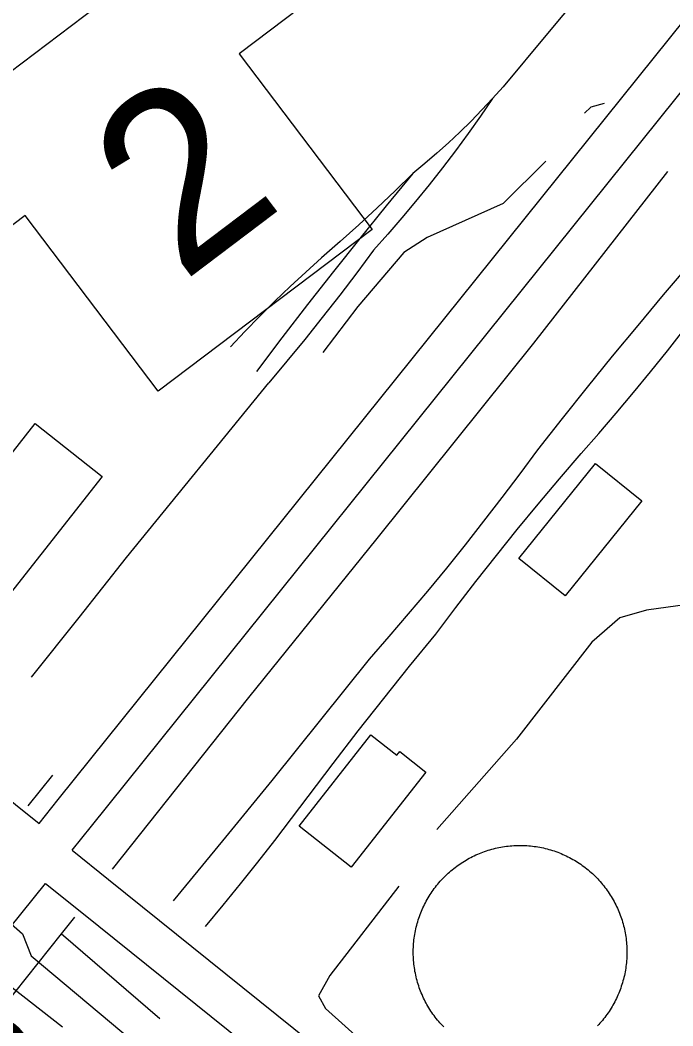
# Model space of a CAD drawing. Extents: x 3297753 to 3335611, y 652252 to 677623.
# Drawn here: x 3312413 to 3312873, y 659744 to 660453 of the extents above; entities that cross this region are included whole.
import ezdxf

# ---------------------------------------------------------------- set-up
doc = ezdxf.new("R2010")
doc.units = 0
for name, color, linetype in [('V-BLDG-OTLN', 7, 'Continuous'), ('V-DOMW-TANK', 7, 'Continuous'), ('V-RAIL-TRAK', 7, 'Continuous'), ('V-RIVR-RANG-IDEN', 7, 'Continuous'), ('V-ROAD-CNTR', 7, 'Continuous'), ('V-TOPO-SHOR', 7, 'Continuous'), ('V-TOPO-WATR-IDEN', 7, 'Continuous'), ('V-UTIL-LINE', 7, 'Continuous')]:
    doc.layers.add(name, color=color, linetype=linetype)

msp = doc.modelspace()

# ---------------------------------------------------------------- linework, layer by layer
at = {"layer": 'V-BLDG-OTLN'}
for points in [[(3312471.22, 660131.63), (3312406.37, 660049.11), (3312359.05, 660086.3), (3312423.9, 660168.82)], [(3312851.36, 660114.45), (3312797.35, 660047.47), (3312764.82, 660073.71), (3312818.82, 660140.69)], [(3312699.25, 659923.15), (3312646.72, 659856.22), (3312610.06, 659884.99), (3312660.54, 659949.32), (3312678.75, 659935.03), (3312680.79, 659937.63)]]:
    msp.add_lwpolyline(points, close=True, dxfattribs=at)
at = {"layer": 'V-DOMW-TANK'}
for points in [[(3312731.01, 659863.05), (3312732.18, 659863.65), (3312733.36, 659864.22), (3312734.56, 659864.77), (3312735.76, 659865.3), (3312736.97, 659865.81), (3312738.19, 659866.3), (3312739.42, 659866.77), (3312740.65, 659867.22), (3312741.89, 659867.65), (3312743.15, 659868.05), (3312744.4, 659868.43), (3312745.67, 659868.79), (3312746.94, 659869.13), (3312748.21, 659869.44), (3312749.49, 659869.74), (3312750.78, 659870.01), (3312752.07, 659870.25), (3312753.36, 659870.48), (3312754.66, 659870.68), (3312755.96, 659870.86), (3312757.27, 659871.02), (3312758.57, 659871.16), (3312759.88, 659871.27), (3312761.19, 659871.36), (3312762.51, 659871.42), (3312763.82, 659871.46), (3312765.13, 659871.48), (3312766.45, 659871.48), (3312767.76, 659871.46), (3312769.07, 659871.41), (3312770.39, 659871.34), (3312771.7, 659871.24), (3312773.01, 659871.13), (3312774.31, 659870.99), (3312775.62, 659870.82), (3312776.92, 659870.64), (3312778.21, 659870.43), (3312779.51, 659870.2), (3312780.8, 659869.95), (3312782.08, 659869.67), (3312783.37, 659869.37), (3312784.64, 659869.05), (3312785.91, 659868.71), (3312787.17, 659868.34), (3312788.42, 659867.96), (3312789.67, 659867.55), (3312790.91, 659867.12), (3312792.15, 659866.66), (3312793.37, 659866.19), (3312794.59, 659865.7), (3312795.8, 659865.18), (3312797, 659864.65), (3312798.19, 659864.09), (3312799.37, 659863.51), (3312800.54, 659862.91), (3312801.7, 659862.29), (3312802.85, 659861.65), (3312803.98, 659860.99), (3312805.11, 659860.32), (3312806.22, 659859.62)], [(3312705.82, 659750.48), (3312705.03, 659751.54), (3312704.26, 659752.6), (3312703.51, 659753.68), (3312702.78, 659754.77), (3312702.06, 659755.87), (3312701.37, 659756.99), (3312700.69, 659758.12), (3312700.04, 659759.26), (3312699.4, 659760.41), (3312698.79, 659761.57), (3312698.2, 659762.74), (3312697.62, 659763.92), (3312697.07, 659765.11), (3312696.54, 659766.32), (3312696.03, 659767.53), (3312695.54, 659768.74), (3312695.07, 659769.97), (3312694.62, 659771.21), (3312694.2, 659772.45), (3312693.79, 659773.7), (3312693.41, 659774.96), (3312693.05, 659776.22), (3312692.71, 659777.49), (3312692.4, 659778.77), (3312692.1, 659780.05), (3312691.83, 659781.34), (3312691.59, 659782.63), (3312691.36, 659783.92), (3312691.16, 659785.22), (3312690.98, 659786.52), (3312690.82, 659787.83), (3312690.69, 659789.13), (3312690.57, 659790.44), (3312690.48, 659791.75), (3312690.42, 659793.07), (3312690.37, 659794.38), (3312690.35, 659795.69), (3312690.35, 659797), (3312690.38, 659798.32), (3312690.43, 659799.63), (3312690.5, 659800.95), (3312690.6, 659802.26), (3312690.71, 659803.56), (3312690.85, 659804.87), (3312691.02, 659806.17), (3312691.2, 659807.48), (3312691.41, 659808.77), (3312691.64, 659810.07), (3312691.89, 659811.36), (3312692.17, 659812.64), (3312692.47, 659813.92), (3312692.79, 659815.19), (3312693.13, 659816.46), (3312693.5, 659817.73), (3312693.88, 659818.98), (3312694.29, 659820.23), (3312694.72, 659821.47), (3312695.17, 659822.71), (3312695.65, 659823.94), (3312696.14, 659825.15), (3312696.66, 659826.36), (3312697.19, 659827.56), (3312697.75, 659828.75), (3312698.33, 659829.93), (3312698.93, 659831.1), (3312699.55, 659832.26), (3312700.19, 659833.41), (3312700.85, 659834.54), (3312701.52, 659835.67), (3312702.22, 659836.78), (3312702.94, 659837.88), (3312703.68, 659838.97), (3312704.43, 659840.04), (3312705.21, 659841.1), (3312706, 659842.15), (3312706.81, 659843.18), (3312707.64, 659844.2), (3312708.49, 659845.21), (3312709.35, 659846.2), (3312710.23, 659847.17), (3312711.13, 659848.13), (3312712.05, 659849.08), (3312712.98, 659850), (3312713.92, 659850.92), (3312714.89, 659851.81), (3312715.87, 659852.69), (3312716.86, 659853.55), (3312717.87, 659854.39), (3312718.89, 659855.22), (3312719.93, 659856.02), (3312720.98, 659856.81), (3312722.04, 659857.58), (3312723.12, 659858.33), (3312724.21, 659859.06), (3312725.31, 659859.78), (3312726.43, 659860.47), (3312727.56, 659861.15), (3312728.7, 659861.8), (3312729.85, 659862.44), (3312731.01, 659863.05)], [(3312806.22, 659859.62), (3312807.32, 659858.9), (3312808.41, 659858.16), (3312809.48, 659857.41), (3312810.54, 659856.63), (3312811.59, 659855.84), (3312812.63, 659855.03), (3312813.65, 659854.2), (3312814.65, 659853.35), (3312815.64, 659852.49), (3312816.61, 659851.61), (3312817.58, 659850.71), (3312818.52, 659849.79), (3312819.45, 659848.86), (3312820.36, 659847.92), (3312821.25, 659846.95), (3312822.13, 659845.97), (3312822.99, 659844.98), (3312823.83, 659843.97), (3312824.66, 659842.95), (3312825.46, 659841.91), (3312826.25, 659840.86), (3312827.02, 659839.8), (3312827.77, 659838.72), (3312828.5, 659837.63), (3312829.22, 659836.53), (3312829.91, 659835.41), (3312830.59, 659834.28), (3312831.24, 659833.14), (3312831.88, 659831.99), (3312832.49, 659830.83), (3312833.09, 659829.66), (3312833.66, 659828.48), (3312834.21, 659827.28), (3312834.75, 659826.08), (3312835.25, 659824.87), (3312835.75, 659823.65), (3312836.21, 659822.43), (3312836.66, 659821.19), (3312837.09, 659819.95), (3312837.49, 659818.7), (3312837.87, 659817.44), (3312838.23, 659816.18), (3312838.57, 659814.91), (3312838.88, 659813.63), (3312839.18, 659812.35), (3312839.45, 659811.06), (3312839.7, 659809.77), (3312839.92, 659808.48), (3312840.12, 659807.18), (3312840.3, 659805.88), (3312840.46, 659804.57), (3312840.6, 659803.27), (3312840.71, 659801.95), (3312840.8, 659800.65), (3312840.87, 659799.33), (3312840.91, 659798.02), (3312840.93, 659796.7), (3312840.92, 659795.39), (3312840.9, 659794.08), (3312840.85, 659792.76), (3312840.78, 659791.45), (3312840.69, 659790.14), (3312840.57, 659788.83), (3312840.43, 659787.53), (3312840.27, 659786.22), (3312840.08, 659784.92), (3312839.87, 659783.62), (3312839.64, 659782.33), (3312839.39, 659781.04), (3312839.11, 659779.76), (3312838.81, 659778.48), (3312838.49, 659777.2), (3312838.15, 659775.93), (3312837.79, 659774.67), (3312837.4, 659773.41), (3312836.99, 659772.17), (3312836.56, 659770.93), (3312836.11, 659769.69), (3312835.63, 659768.46), (3312835.14, 659767.25), (3312834.63, 659766.04), (3312834.09, 659764.84), (3312833.53, 659763.65), (3312832.95, 659762.47), (3312832.35, 659761.3), (3312831.73, 659760.14), (3312831.09, 659758.99), (3312830.43, 659757.86), (3312829.76, 659756.73), (3312829.06, 659755.62), (3312828.34, 659754.52), (3312827.6, 659753.43), (3312826.85, 659752.36), (3312826.07, 659751.29), (3312825.28, 659750.25), (3312824.47, 659749.21), (3312823.64, 659748.19), (3312822.79, 659747.19), (3312821.93, 659746.2), (3312821.05, 659745.22)], [(3312711.83, 659743.54), (3312710.93, 659744.48), (3312710.03, 659745.44), (3312709.15, 659746.42), (3312708.29, 659747.42), (3312707.45, 659748.43), (3312706.62, 659749.45), (3312705.82, 659750.48)], [(3312821.05, 659745.22), (3312820.15, 659744.27)]]:
    msp.add_lwpolyline(points, dxfattribs=at)
at = {"layer": 'V-RAIL-TRAK'}
for points in [[(3312816.24, 660481.32), (3312785.07, 660443.67), (3312753.68, 660406.2), (3312746.31, 660397.99), (3312738.77, 660389.93), (3312731.06, 660382.04), (3312723.19, 660374.31), (3312715.16, 660366.76), (3312706.97, 660359.37), (3312698.62, 660352.16), (3312690.12, 660345.13), (3312677.59, 660332.86), (3312664.88, 660320.77), (3312652, 660308.86), (3312638.96, 660297.13), (3312625.75, 660285.58), (3312614.62, 660275.58), (3312603.65, 660265.39), (3312592.85, 660255.03), (3312582.22, 660244.5), (3312571.76, 660233.8), (3312561.46, 660222.93)], [(3312746.31, 660397.99), (3312737.76, 660385.53), (3312729, 660373.21), (3312720.05, 660361.04), (3312710.91, 660349.01), (3312701.57, 660337.12), (3312692.04, 660325.4), (3312682.32, 660313.82), (3312672.42, 660302.41), (3312662.34, 660291.15), (3312650.52, 660275.15), (3312638.51, 660259.31), (3312626.29, 660243.61), (3312613.88, 660228.07), (3312601.28, 660212.69), (3312588.48, 660197.46)], [(3312690.12, 660345.13), (3312671.31, 660322.21), (3312652.68, 660299.17), (3312634.22, 660275.98), (3312615.93, 660252.65), (3312597.82, 660229.19), (3312579.89, 660205.58)], [(3312884.82, 660280.91), (3312866.58, 660259.49), (3312848.51, 660237.94), (3312830.59, 660216.26), (3312812.84, 660194.44), (3312795.24, 660172.49), (3312777.81, 660150.42), (3312765.37, 660133.45), (3312752.75, 660116.62), (3312739.93, 660099.93), (3312726.94, 660083.38), (3312713.76, 660066.97), (3312700.4, 660050.72), (3312686.86, 660034.61), (3312673.15, 660018.65), (3312659.26, 660002.84), (3312625.06, 659959.99), (3312590.64, 659917.32), (3312556, 659874.82), (3312521.15, 659832.49)], [(3312543.87, 659814.33), (3312556.31, 659829.31), (3312568.6, 659844.42), (3312580.73, 659859.64), (3312592.72, 659874.98), (3312604.55, 659890.45), (3312616.23, 659906.03), (3312633.84, 659929.21), (3312651.64, 659952.25), (3312669.64, 659975.13), (3312687.83, 659997.86), (3312706.21, 660020.44), (3312720.25, 660039.08), (3312734.49, 660057.57), (3312748.93, 660075.91), (3312763.57, 660094.09), (3312778.4, 660112.11), (3312793.43, 660129.98), (3312808.64, 660147.68), (3312821.11, 660161.88), (3312833.42, 660176.22), (3312845.58, 660190.69), (3312857.58, 660205.29), (3312869.42, 660220.02), (3312881.1, 660234.88)], [(3312421.38, 659990.02), (3312454.92, 660032.14), (3312488.29, 660074.4), (3312588.48, 660197.46)]]:
    msp.add_lwpolyline(points, dxfattribs=at)
at = {"layer": 'V-ROAD-CNTR'}
for points in [[(3312426.67, 659886.87), (3312440.25, 659903.74), (3313143.39, 660779.7), (3313163.54, 660805.81), (3313187.08, 660824.4)], [(3312450.06, 659868.08), (3312463.64, 659884.95), (3313166.96, 660761.14), (3313185.03, 660784.55), (3313200.4, 660796.69), (3313209.71, 660803.44)], [(3311923.1, 660291.36), (3311942.74, 660275.53), (3312426.67, 659886.87)], [(3312450.06, 659868.08), (3312475.63, 659847.54), (3313270.05, 659208.68), (3313288.62, 659190.94), (3313299.47, 659173.05)], [(3312172.07, 659522.76), (3312431.25, 659844.71)], [(3312431.25, 659844.71), (3312456.84, 659824.16), (3313220.75, 659209.83)]]:
    msp.add_lwpolyline(points, dxfattribs=at)
at = {"layer": 'V-TOPO-SHOR'}
for p, q in [((3312436.11, 659920.98), (3312418.79, 659899.43)), ((3312511.81, 659749.29), (3312442.27, 659809.19))]:
    msp.add_line(p, q, dxfattribs=at)
for points in [[(3312824.78, 660394.36), (3312815.43, 660391.81), (3312811.03, 660387.53)], [(3312783.74, 660353.88), (3312753.7, 660323.92), (3312700.08, 660300.05), (3312683.8, 660289.37), (3312651.36, 660251.41), (3312626.67, 660218.97)], [(3312869.46, 660346.38), (3312774.99, 660225.43), (3312664.8, 660087.78), (3312574.21, 659975.63), (3312478.23, 659854.64)], [(3312910.87, 660039.05), (3312883.63, 660041.25), (3312854.7, 660037.36), (3312835.99, 660031.9), (3312816.13, 660014.69), (3312763.09, 659946.31), (3312706.89, 659882.73)], [(3312680.17, 659842.68), (3312631.49, 659779.7), (3312623.62, 659765.5), (3312628.41, 659756.59), (3312693.18, 659698.53), (3312789.66, 659625.67), (3312801.3, 659616.88)], [(3312451.7, 659821.01), (3312442.27, 659809.19), (3312384.43, 659736.73), (3312317.36, 659658.11)]]:
    msp.add_lwpolyline(points, dxfattribs=at)
at = {"layer": 'V-TOPO-WATR-IDEN'}
msp.add_line((3312135.58, 660212), (3312734.71, 660665.15), dxfattribs=at)
msp.add_lwpolyline([(3312948.48, 660793.58), (3312729.99, 660552.23), (3312567.75, 660429.52), (3312661.45, 660305.64), (3312510.65, 660191.58), (3312416.95, 660315.47), (3312237.63, 660179.85), (3311953.79, 660041.27)], dxfattribs=at)
at = {"layer": 'V-UTIL-LINE'}
for points in [[(3311891.49, 661052.33), (3312211.54, 660794.55), (3312219.7, 660783.08), (3312299.52, 660724.98), (3312317.54, 660709.9), (3312355.02, 660761.78), (3312375.04, 660744.82), (3312307.42, 660656.9), (3312295.55, 660662.4), (3312079.2, 660392.39), (3311990.83, 660280.42), (3311989.23, 660268.67), (3311940.03, 660206.65), (3311944.96, 660180.98), (3312207.04, 659970.72), (3312211, 659968.89), (3312319.06, 659880.4), (3312331.06, 659871), (3312369.52, 659825.32), (3312384.82, 659835.53), (3312414.9, 659809.11), (3312421.21, 659793.69), (3312605.44, 659639.17)], [(3312443.13, 659743.34), (3312364.57, 659804.69), (3312315.93, 659864.45), (3312200.07, 659959.58), (3312077.92, 660059.04), (3311914.59, 660188.49), (3311782.75, 660295.88)]]:
    msp.add_lwpolyline(points, dxfattribs=at)

# ---------------------------------------------------------------- texts
at = {"layer": 'V-RIVR-RANG-IDEN'}
msp.add_text('R-209.1', height=83, rotation=306.65094, dxfattribs=at).set_placement((3312186.35, 659906.58))
at = {"layer": 'V-TOPO-WATR-IDEN'}
for s, height, rotation, p in [('L.W.R.P.', 124.499, 37.10115, (3312181.91, 660331.68)), ('2', 124.5, 37.10125, (3312527.32, 660267.56))]:
    msp.add_text(s, height=height, rotation=rotation, dxfattribs=at).set_placement(p)

doc.saveas('drawing.dxf')
